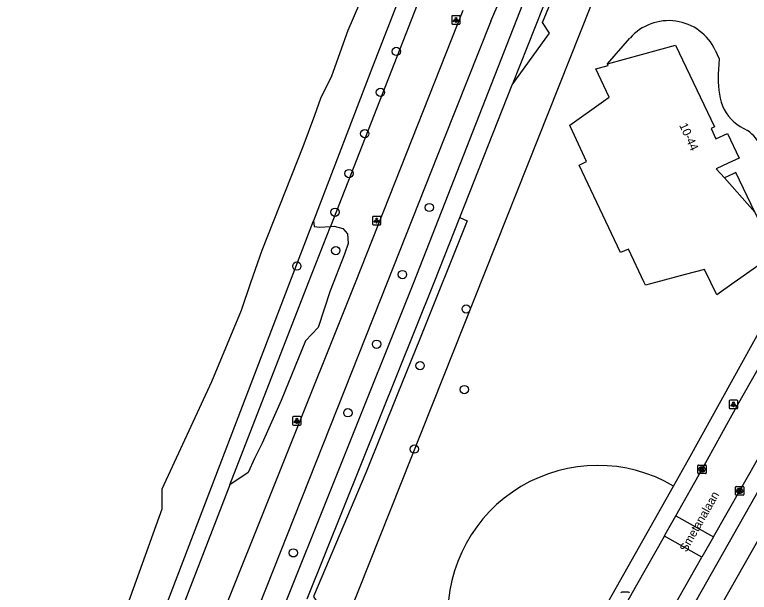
# Model space of a CAD drawing. Extents: x 159040 to 160094, y 381214 to 382518.
# Drawn here: x 159078 to 159164.4, y 381463.6 to 381531.5 of the extents above; entities that cross this region are included whole.
import ezdxf

# ---------------------------------------------------------------- set-up
doc = ezdxf.new("R2010")
doc.units = 0
for name, color, linetype in [('IMGEO_Boom', 7, 'Continuous'), ('IMGEO_Fietspad_gesloten', 7, 'Continuous'), ('IMGEO_Groenvoorziening', 7, 'Continuous'), ('IMGEO_Haag', 7, 'Continuous'), ('IMGEO_Kolk', 7, 'Continuous'), ('IMGEO_Lichtpunt', 7, 'Continuous'), ('IMGEO_Oever', 7, 'Continuous'), ('IMGEO_Openbare_ruimte_label', 7, 'Continuous'), ('IMGEO_Pand', 7, 'Continuous'), ('IMGEO_Pand_nummerreeks', 7, 'Continuous'), ('IMGEO_Pand_overbouw', 7, 'Continuous'), ('IMGEO_Rijbaan_lokaal_open', 7, 'Continuous'), ('IMGEO_Voetpad_gesloten', 7, 'Continuous'), ('IMGEO_Voetpad_open', 7, 'Continuous'), ('IMGEO_Waterloop', 7, 'Continuous')]:
    doc.layers.add(name, color=color, linetype=linetype)

msp = doc.modelspace()

# ---------------------------------------------------------------- linework, layer by layer
at = {"layer": 'IMGEO_Boom'}
for centre in [(159122.843, 381527.202), (159120.979, 381522.381), (159119.139, 381517.523), (159117.277, 381512.831), (159126.73, 381508.836), (159115.638, 381508.275), (159115.72, 381503.763), (159111.143, 381501.944), (159123.56, 381500.943), (159131.06, 381496.894), (159120.523, 381492.746), (159125.639, 381490.228), (159130.846, 381487.412), (159117.15, 381484.687), (159124.962, 381480.41), (159110.734, 381468.203)]:
    msp.add_circle(centre, 0.489, dxfattribs=at)
at = {"layer": 'IMGEO_Fietspad_gesloten'}
for points in [[(159101.089, 381457.676), (159118.062, 381500), (159130.725, 381532.054)], [(159133.966, 381530.765), (159128.413, 381516.751), (159121.787, 381500), (159105.799, 381459.74)]]:
    msp.add_lwpolyline(points, dxfattribs=at)
msp.add_arc((159020.404, 381580.921), 124.145, 336.17089, 344.88162, dxfattribs=at)
at = {"layer": 'IMGEO_Groenvoorziening'}
for points in [[(159161.808, 381573.142), (159158.057, 381563.692), (159114.684, 381454.43)], [(159139.553, 381569.237), (159115.097, 381506.606)], [(159135.282, 381564.606), (159120.041, 381525.371), (159113.106, 381507.262)], [(159115.097, 381506.606), (159115.537, 381506.63), (159116.537, 381506.365), (159117.084, 381505.755), (159117.163, 381504.586), (159116.742, 381503.356), (159115.052, 381499.045), (159113.646, 381494.701), (159112.177, 381493.148), (159109.286, 381486.142), (159107.055, 381481.123), (159106.173, 381479.292), (159105.42, 381477.671), (159103.28, 381476.195)], [(159113.106, 381507.262), (159113.184, 381506.6), (159113.813, 381506.538), (159115.097, 381506.606)], [(159103.28, 381476.195), (159096.757, 381459.383)]]:
    msp.add_lwpolyline(points, dxfattribs=at)
msp.add_arc((159146.525, 381460.873), 17.616, 59.5746, 243.22838, dxfattribs=at)
at = {"layer": 'IMGEO_Haag'}
for points in [[(159136.478, 381523.278), (159140.868, 381529.336), (159140.045, 381530.62), (159145.339, 381543.436), (159146.166, 381545.626), (159148.566, 381551.33), (159151.173, 381556.012), (159154.085, 381561.22), (159160.293, 381571.457), (159161.508, 381573.461)], [(159130.325, 381507.666), (159131.192, 381507.27), (159125.637, 381493.475), (159122.953, 381486.796), (159119.27, 381477.62), (159113.09, 381463.075), (159114.042, 381461.53), (159112.591, 381458.378), (159111.373, 381458.253), (159110.752, 381456.84)]]:
    msp.add_lwpolyline(points, dxfattribs=at)
at = {"layer": 'IMGEO_Kolk'}
for p, q in [((159158.3, 381477.605), (159158.3, 381478.457)), ((159158.375, 381478.531), (159159.227, 381478.531)), ((159158.788, 381478.311), (159158.813, 381478.311)), ((159159.301, 381478.457), (159159.301, 381477.605)), ((159159.227, 381477.531), (159158.375, 381477.531)), ((159158.811, 381477.751), (159158.786, 381477.751)), ((159162.728, 381475.065), (159162.728, 381475.917)), ((159162.803, 381475.991), (159163.655, 381475.991)), ((159163.216, 381475.771), (159163.241, 381475.771)), ((159163.729, 381475.917), (159163.729, 381475.065)), ((159163.655, 381474.991), (159162.803, 381474.991)), ((159163.239, 381475.211), (159163.214, 381475.211))]:
    msp.add_line(p, q, dxfattribs=at)
for points in [[(159158.3, 381477.605), (159158.3, 381478.457)], [(159158.375, 381478.531), (159159.227, 381478.531)], [(159158.621, 381478.231), (159158.744, 381478.231), (159158.744, 381478.08), (159158.874, 381478.231), (159159.038, 381478.231), (159158.892, 381478.08), (159159.045, 381477.831), (159158.893, 381477.831), (159158.808, 381477.995), (159158.744, 381477.928), (159158.744, 381477.831), (159158.621, 381477.831), (159158.621, 381478.231)], [(159159.301, 381478.457), (159159.301, 381477.605)], [(159159.227, 381477.531), (159158.375, 381477.531)], [(159162.728, 381475.065), (159162.728, 381475.917)], [(159162.803, 381475.991), (159163.655, 381475.991)], [(159163.049, 381475.691), (159163.172, 381475.691), (159163.172, 381475.54), (159163.302, 381475.691), (159163.466, 381475.691), (159163.32, 381475.54), (159163.473, 381475.291), (159163.321, 381475.291), (159163.236, 381475.455), (159163.172, 381475.388), (159163.172, 381475.291), (159163.049, 381475.291), (159163.049, 381475.691)], [(159163.729, 381475.917), (159163.729, 381475.065)], [(159163.655, 381474.991), (159162.803, 381474.991)]]:
    msp.add_lwpolyline(points, dxfattribs=at)
for centre, start, end in [((159158.377, 381478.455), 91.55205, 178.44795), ((159158.377, 381478.455), 91.55205, 178.44795), ((159159.225, 381478.455), 1.55205, 88.44795), ((159159.225, 381478.455), 1.55205, 88.44795), ((159158.377, 381477.607), 181.55205, 268.44795), ((159158.377, 381477.607), 181.55205, 268.44795), ((159159.225, 381477.607), 271.55205, 358.44795), ((159159.225, 381477.607), 271.55205, 358.44795), ((159162.805, 381475.915), 91.55205, 178.44795), ((159162.805, 381475.915), 91.55205, 178.44795), ((159163.653, 381475.915), 1.55205, 88.44795), ((159163.653, 381475.915), 1.55205, 88.44795), ((159162.805, 381475.067), 181.55205, 268.44795), ((159162.805, 381475.067), 181.55205, 268.44795), ((159163.653, 381475.067), 271.55205, 358.44795), ((159163.653, 381475.067), 271.55205, 358.44795)]:
    msp.add_arc(centre, 0.0765, start, end, dxfattribs=at)
for centre, major_axis, ratio, start_param, end_param in [((159158.787, 381478.031), (-0.387, 0.002), 0.722429, 4.712389, 7.853982), ((159158.812, 381478.031), (-0.39, 0.002), 0.717154, 1.570796, 4.712389), ((159163.215, 381475.491), (-0.387, 0.002), 0.722429, 4.712389, 7.853982), ((159163.24, 381475.491), (-0.39, 0.002), 0.717154, 1.570796, 4.712389)]:
    msp.add_ellipse(centre, major_axis=major_axis, ratio=ratio, start_param=start_param, end_param=end_param, dxfattribs=at)
at = {"layer": 'IMGEO_Lichtpunt'}
for p, q in [((159129.362, 381531.305), (159129.362, 381530.498)), ((159129.362, 381531.305), (159129.362, 381530.498)), ((159130.264, 381531.4), (159129.456, 381531.4)), ((159130.264, 381531.4), (159129.456, 381531.4)), ((159130.358, 381530.498), (159130.358, 381531.305)), ((159130.358, 381530.498), (159130.358, 381531.305)), ((159129.456, 381530.404), (159130.264, 381530.404)), ((159129.456, 381530.404), (159130.264, 381530.404)), ((159120.036, 381507.699), (159120.036, 381506.892)), ((159120.036, 381507.699), (159120.036, 381506.892)), ((159120.938, 381507.794), (159120.13, 381507.794)), ((159120.938, 381507.794), (159120.13, 381507.794)), ((159121.032, 381506.892), (159121.032, 381507.699)), ((159121.032, 381506.892), (159121.032, 381507.699)), ((159120.13, 381506.798), (159120.938, 381506.798)), ((159120.13, 381506.798), (159120.938, 381506.798)), ((159162.001, 381486.076), (159162.001, 381485.269)), ((159162.001, 381486.076), (159162.001, 381485.269)), ((159162.903, 381486.171), (159162.095, 381486.171)), ((159162.903, 381486.171), (159162.095, 381486.171)), ((159162.997, 381485.269), (159162.997, 381486.076)), ((159162.997, 381485.269), (159162.997, 381486.076)), ((159162.095, 381485.175), (159162.903, 381485.175)), ((159162.095, 381485.175), (159162.903, 381485.175)), ((159110.647, 381484.139), (159110.647, 381483.332)), ((159110.647, 381484.139), (159110.647, 381483.332)), ((159111.549, 381484.234), (159110.741, 381484.234)), ((159111.549, 381484.234), (159110.741, 381484.234)), ((159111.643, 381483.332), (159111.643, 381484.139)), ((159111.643, 381483.332), (159111.643, 381484.139)), ((159110.741, 381483.238), (159111.549, 381483.238)), ((159110.741, 381483.238), (159111.549, 381483.238)), ((159150.159, 381463.559), (159149.351, 381463.559)), ((159150.159, 381463.559), (159149.351, 381463.559))]:
    msp.add_line(p, q, dxfattribs=at)
for points in [[(159129.736, 381530.969), (159129.775, 381530.941), (159129.587, 381530.679), (159129.549, 381530.706), (159129.736, 381530.969)], [(159129.838, 381530.921), (159129.885, 381530.921), (159129.885, 381530.599), (159129.838, 381530.599), (159129.838, 381530.921)], [(159129.948, 381530.941), (159129.986, 381530.968), (159130.173, 381530.706), (159130.134, 381530.678), (159129.948, 381530.941)], [(159120.41, 381507.363), (159120.449, 381507.335), (159120.261, 381507.073), (159120.223, 381507.1), (159120.41, 381507.363)], [(159120.622, 381507.335), (159120.66, 381507.362), (159120.847, 381507.1), (159120.808, 381507.072), (159120.622, 381507.335)], [(159120.512, 381507.315), (159120.559, 381507.315), (159120.559, 381506.993), (159120.512, 381506.993), (159120.512, 381507.315)], [(159162.375, 381485.74), (159162.414, 381485.712), (159162.226, 381485.45), (159162.188, 381485.477), (159162.375, 381485.74)], [(159162.477, 381485.692), (159162.524, 381485.692), (159162.524, 381485.37), (159162.477, 381485.37), (159162.477, 381485.692)], [(159162.587, 381485.712), (159162.625, 381485.739), (159162.812, 381485.477), (159162.773, 381485.449), (159162.587, 381485.712)], [(159111.021, 381483.803), (159111.06, 381483.775), (159110.872, 381483.513), (159110.834, 381483.54), (159111.021, 381483.803)], [(159111.123, 381483.755), (159111.17, 381483.755), (159111.17, 381483.433), (159111.123, 381483.433), (159111.123, 381483.755)], [(159111.233, 381483.775), (159111.271, 381483.802), (159111.458, 381483.54), (159111.419, 381483.512), (159111.233, 381483.775)]]:
    msp.add_lwpolyline(points, dxfattribs=at)
for centre in [(159129.861, 381531.103), (159120.535, 381507.497), (159162.5, 381485.874), (159111.146, 381483.937)]:
    msp.add_circle(centre, 0.0994, dxfattribs=at)
for centre, start, end in [((159129.456, 381531.305), 90, 180), ((159129.456, 381531.305), 90, 180), ((159130.264, 381531.305), 0, 90), ((159130.264, 381531.305), 0, 90), ((159129.456, 381530.498), 180, 270), ((159129.456, 381530.498), 180, 270), ((159130.264, 381530.498), 270, 0), ((159130.264, 381530.498), 270, 360), ((159120.13, 381507.699), 90, 180), ((159120.13, 381507.699), 90, 180), ((159120.938, 381507.699), 0, 90), ((159120.938, 381507.699), 0, 90), ((159120.13, 381506.892), 180, 270), ((159120.13, 381506.892), 180, 270), ((159120.938, 381506.892), 270, 0), ((159120.938, 381506.892), 270, 360), ((159162.095, 381486.076), 90, 180), ((159162.095, 381486.076), 90, 180), ((159162.903, 381486.076), 0, 90), ((159162.903, 381486.076), 0, 90), ((159162.095, 381485.269), 180, 270), ((159162.095, 381485.269), 180, 270), ((159162.903, 381485.269), 270, 0), ((159162.903, 381485.269), 270, 360), ((159110.741, 381484.139), 90, 180), ((159110.741, 381484.139), 90, 180), ((159111.549, 381484.139), 0, 90), ((159111.549, 381484.139), 0, 90), ((159110.741, 381483.332), 180, 270), ((159110.741, 381483.332), 180, 270), ((159111.549, 381483.332), 270, 0), ((159111.549, 381483.332), 270, 360), ((159149.351, 381463.464), 90, 180), ((159149.351, 381463.464), 90, 180), ((159150.159, 381463.464), 0, 90), ((159150.159, 381463.464), 0, 90)]:
    msp.add_arc(centre, 0.0946, start, end, dxfattribs=at)
at = {"layer": 'IMGEO_Oever'}
for points in [[(159094.861, 381460.13), (159095.849, 381462.201), (159110.325, 381500), (159113.106, 381507.262)], [(159103.28, 381476.195), (159112.517, 381500), (159115.097, 381506.606)]]:
    msp.add_lwpolyline(points, dxfattribs=at)
at = {"layer": 'IMGEO_Pand'}
for points in [[(159147.68, 381525.728), (159155.698, 381527.931), (159160.252, 381518.344), (159159.875, 381518.147), (159160.44, 381516.91), (159161.814, 381517.55), (159163.165, 381514.654), (159161.874, 381514.04), (159160.484, 381513.379), (159161.431, 381512.312), (159164.998, 381508.293)], [(159164.998, 381508.293), (159167.335, 381503.341), (159162.596, 381500), (159160.539, 381498.55), (159160.457, 381498.721), (159159.843, 381500), (159159.098, 381501.553), (159156.827, 381500.943), (159153.317, 381500), (159152.148, 381499.686), (159152.062, 381499.867), (159151.999, 381500), (159150.141, 381503.923), (159149.219, 381503.543), (159144.351, 381513.836), (159145.232, 381514.254), (159143.32, 381518.338), (159143.24, 381518.509), (159147.218, 381521.348), (159147.874, 381521.816), (159146.314, 381525.143), (159147.758, 381525.549), (159147.68, 381525.728)]]:
    msp.add_lwpolyline(points, dxfattribs=at)
at = {"layer": 'IMGEO_Pand_overbouw'}
msp.add_lwpolyline([(159161.431, 381512.312), (159164.998, 381508.293), (159162.77, 381512.936), (159162.461, 381512.792)], close=True, dxfattribs=at)
at = {"layer": 'IMGEO_Rijbaan_lokaal_open'}
for points in [[(159155.72, 381472.568), (159158.808, 381478.041), (159162.975, 381485.583), (159169.891, 381497.722), (159171.178, 381500), (159174.495, 381505.831), (159178.059, 381512.136), (159181.307, 381517.904), (159181.803, 381518.679), (159186.615, 381527.344)], [(159160.152, 381470.071), (159163.359, 381475.721), (159173.709, 381493.878), (159175.862, 381497.614)], [(159154.371, 381470.177), (159154.48, 381470.371), (159155.72, 381472.568)], [(159155.72, 381472.568), (159160.152, 381470.071)], [(159142.37, 381448.941), (159146.11, 381455.538), (159151.125, 381464.42), (159154.371, 381470.177)], [(159158.793, 381467.676), (159154.371, 381470.177)], [(159160.152, 381470.071), (159158.793, 381467.676)], [(159146.346, 381445.987), (159147.512, 381447.884), (159149.462, 381451.237), (159158.793, 381467.676)]]:
    msp.add_lwpolyline(points, dxfattribs=at)
at = {"layer": 'IMGEO_Voetpad_gesloten'}
for points in [[(159161.04, 381573.958), (159155.475, 381564.794), (159154.174, 381562.652), (159151.948, 381558.892), (159147.997, 381551.627), (159147.08, 381549.608), (159140.066, 381532.383), (159136.478, 381523.278)], [(159108.209, 381458.295), (159124.902, 381500), (159137.709, 381532.746), (159143.019, 381545.696), (159144.764, 381549.958), (159146.765, 381554.781), (159153.102, 381565.806), (159156.922, 381572.451)], [(159130.325, 381507.666), (159136.478, 381523.278)], [(159112.375, 381462.803), (159127.304, 381500), (159130.325, 381507.666)]]:
    msp.add_lwpolyline(points, dxfattribs=at)
at = {"layer": 'IMGEO_Voetpad_open'}
for points in [[(159147.68, 381525.728), (159150.33, 381528.757)], [(159160.362, 381527.332), (159160.828, 381526.333), (159160.778, 381525.693), (159160.735, 381525.054)], [(159163.28, 381518.359), (159164.161, 381517.882)], [(159155.446, 381476.063), (159157.2, 381479.172), (159168.747, 381500), (159171.954, 381505.356)], [(159176.266, 381494.638), (159175.447, 381493.244), (159175.373, 381492.932), (159165.023, 381474.775), (159151.122, 381450.283), (159149.155, 381446.902), (159147.977, 381444.985)], [(159165.188, 381459.114), (159161.128, 381462.162), (159172.106, 381481.515), (159178.723, 381476.72)], [(159140.656, 381449.86), (159155.446, 381476.063)]]:
    msp.add_lwpolyline(points, dxfattribs=at)
for centre, radius, start, end in [((159154.882, 381524.776), 6.047, 25.0035, 138.82746), ((159172.244, 381524.098), 11.549, 175.25317, 194.37581), ((159166.045, 381522.795), 5.227, 197.412, 238.06953), ((159161.022, 381513.541), 5.357, 26.94405, 54.13516)]:
    msp.add_arc(centre, radius, start, end, dxfattribs=at)
at = {"layer": 'IMGEO_Waterloop'}
msp.add_lwpolyline([(159077.958, 381433.553), (159078.748, 381435.312), (159080.356, 381434.691), (159084.172, 381446.93), (159087.907, 381453.659), (159089.953, 381458.553), (159095.285, 381473.381), (159095.288, 381475.751), (159101.127, 381488.347), (159104.644, 381496.76), (159105.747, 381500), (159107.049, 381503.822), (159111.886, 381516.027), (159113.248, 381519.716), (159113.978, 381521.692), (159115.264, 381524.327), (159117.2, 381529.715), (159118.553, 381532.87)], dxfattribs=at)

# ---------------------------------------------------------------- texts
at = {"layer": 'IMGEO_Openbare_ruimte_label'}
msp.add_text('Smetanalaan', height=1, rotation=60.38309, dxfattribs=at).set_placement((159156.969, 381468.216))
at = {"layer": 'IMGEO_Pand_nummerreeks'}
msp.add_text('10-44', height=1, rotation=294.54856, dxfattribs=at).set_placement((159156.1, 381518.518))

doc.saveas('drawing.dxf')
